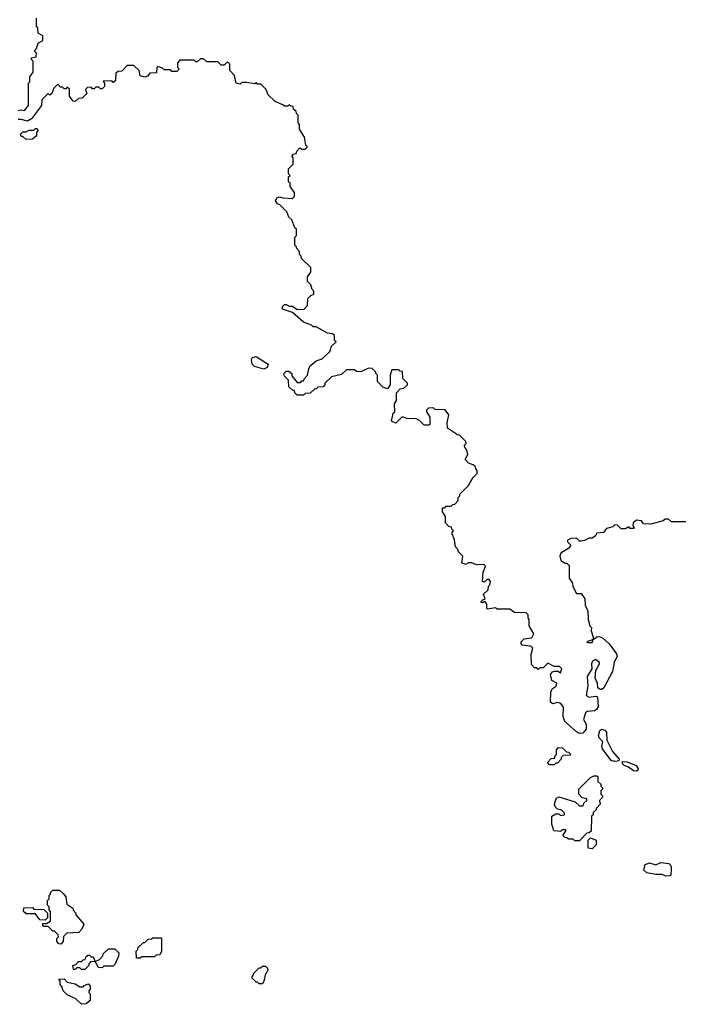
# Model space of a CAD drawing. Extents: x 2386423 to 2568864, y 578392 to 761999.
# Tile 413 of 454: x 2488265 to 2492456, y 735770 to 741976. Entities that reach past the tile are written whole.
import ezdxf

# ---------------------------------------------------------------- set-up
doc = ezdxf.new("R2010")
doc.units = 0

msp = doc.modelspace()

# ---------------------------------------------------------------- linework, layer by layer
at = {"layer": '0CON05XD'}
for points in [[(2488255, 741403.3), (2488275, 741407.5), (2488296.4, 741403.6), (2488320, 741435), (2488320, 741575), (2488330, 741585), (2488330, 741615), (2488350, 741645), (2488350, 741715), (2488340, 741725), (2488340, 741735), (2488368.3, 741741.7), (2488370, 741765), (2488360, 741775), (2488360, 741785), (2488370, 741795), (2488381.7, 741828.3), (2488410, 741845), (2488410, 741875), (2488381.7, 741891.7), (2488380, 741925), (2488370, 741935), (2488370, 741985)], [(2491626.4, 737663.6), (2491612.5, 737675), (2491613.6, 737736.4), (2491622, 737758), (2491646.7, 737775), (2491652.5, 737795), (2491620, 737810), (2491612, 737848), (2491623.8, 737866.2), (2491635, 737870), (2491659.3, 737869.3), (2491675, 737860), (2491682.5, 737885), (2491668.8, 737898.8), (2491635, 737900), (2491595, 737920), (2491565, 737890), (2491545, 737890), (2491535, 737880), (2491525, 737890), (2491511.7, 737891.7), (2491491.7, 737911.7), (2491490, 737975), (2491500, 738015), (2491487, 738027), (2491434.1, 738034.1), (2491426.7, 738045), (2491426.7, 738055), (2491445, 738073.3), (2491495, 738080), (2491507.5, 738105), (2491476.7, 738155), (2491477.5, 738195), (2491470, 738205), (2491470, 738225), (2491458.3, 738238.3), (2491385, 738240), (2491355, 738260), (2491275, 738260), (2491265, 738270), (2491215, 738260), (2491210, 738265), (2491210, 738295), (2491198.3, 738308.3), (2491185, 738300), (2491173.6, 738303.6), (2491185, 738320), (2491200, 738325), (2491190, 738355), (2491218.3, 738381.7), (2491220, 738405), (2491230, 738415), (2491232.5, 738435), (2491225, 738447.5), (2491213, 738447), (2491195, 738430), (2491182.5, 738435), (2491187, 738493), (2491201.7, 738531.7), (2491191.7, 738541.7), (2491145, 738540), (2491115, 738553.3), (2491095, 738552.5), (2491075, 738542.5), (2491053.6, 738553.6), (2491060, 738595), (2491030, 738625), (2491030, 738635), (2491013, 738653), (2491007, 738697), (2490992.5, 738735), (2490992.5, 738747.5), (2491000, 738755), (2490990, 738765), (2490988.3, 738778.3), (2490971.7, 738781.7), (2490950, 738805), (2490950, 738845), (2490930, 738875), (2490931.7, 738898.3), (2490945, 738900), (2490955, 738910), (2490985, 738910), (2490995, 738920), (2491008.3, 738921.7), (2491030, 738945), (2491030, 738965), (2491040, 738975), (2491040, 738985), (2491095, 739040), (2491125, 739090), (2491150, 739115), (2491150, 739135), (2491140, 739145), (2491138.3, 739158.3), (2491125, 739170), (2491095, 739180), (2491073, 739203), (2491090, 739235), (2491086.7, 739256.7), (2491070, 739285), (2491070, 739295), (2491080, 739305), (2491078.3, 739318.3), (2491038.3, 739358.3), (2491025, 739360), (2490961.7, 739401.7), (2490960, 739435), (2490970, 739485), (2490947, 739517), (2490885, 739520), (2490875, 739530), (2490841.7, 739528.3), (2490830, 739515), (2490830, 739505), (2490851.7, 739471.7), (2490850, 739425), (2490845, 739420), (2490815, 739420), (2490785, 739450), (2490765, 739460), (2490705, 739462.5), (2490685, 739470), (2490675, 739470), (2490637, 739433), (2490610, 739445), (2490620, 739495), (2490630, 739505), (2490627.5, 739555), (2490640, 739575), (2490640, 739625), (2490665, 739650), (2490687, 739653), (2490710, 739675), (2490710, 739685), (2490680, 739715), (2490678.3, 739758.3), (2490665, 739760), (2490655, 739770), (2490611.7, 739768.3), (2490600, 739735), (2490600, 739675), (2490585, 739650), (2490555, 739660), (2490520, 739695), (2490520, 739735), (2490510, 739745), (2490510, 739755), (2490488.3, 739778.3), (2490465, 739780), (2490415, 739757.5), (2490388.3, 739758.3), (2490375, 739770), (2490325, 739770), (2490295, 739740), (2490230, 739725), (2490190, 739685), (2490190, 739675), (2490178.3, 739661.7), (2490145, 739660), (2490135, 739650), (2490125, 739650), (2490097, 739623), (2490065, 739620), (2490055, 739610), (2490015, 739610), (2490000, 739625), (2489998.3, 739638.3), (2489985, 739640), (2489961.7, 739661.7), (2489960, 739705), (2489935, 739730), (2489930, 739745), (2489945, 739760), (2489961.7, 739761.7), (2489980, 739745), (2489981.7, 739731.7), (2490015, 739690), (2490035, 739690), (2490045, 739700), (2490055, 739700), (2490060, 739715), (2490080, 739735), (2490087.5, 739775), (2490097.5, 739795), (2490133.9, 739826.1), (2490171.7, 739838.3), (2490220, 739885), (2490231.7, 739918.3), (2490260, 739945), (2490250, 739955), (2490250, 739985), (2490237, 739997), (2490205, 740000), (2490135, 740040), (2490115, 740040), (2490105, 740050), (2490055, 740070), (2489985, 740130), (2489921.7, 740151.7), (2489921.7, 740168.3), (2489935, 740180), (2489945, 740180), (2489965, 740170), (2489985, 740170), (2490015, 740150), (2490058.3, 740151.7), (2490080, 740175), (2490081.7, 740218.3), (2490101.7, 740238.3), (2490120, 740245), (2490120, 740265), (2490110, 740275), (2490100, 740305), (2490080, 740325), (2490080, 740355), (2490100, 740385), (2490100, 740415), (2490041.7, 740471.7), (2490040, 740485), (2490030, 740495), (2490030, 740515), (2490010, 740535), (2490010, 740545), (2490000, 740555), (2490000, 740605), (2490010, 740615), (2490010, 740655), (2490000, 740665), (2489980, 740715), (2489961.7, 740731.7), (2489950, 740765), (2489905, 740810), (2489890, 740815), (2489877.5, 740835), (2489887, 740853), (2489900.7, 740859.3), (2489925, 740852.5), (2489985, 740850), (2489998.3, 740861.7), (2489997, 740887), (2489970, 740925), (2489970, 740945), (2489960, 740955), (2489960, 740985), (2489970, 740995), (2489960, 741005), (2489960, 741035), (2489990, 741065), (2489990, 741105), (2489980, 741115), (2489991.7, 741128.3), (2490008.3, 741131.7), (2490011.7, 741148.3), (2490031.7, 741168.3), (2490045, 741160), (2490065, 741160), (2490080, 741175), (2490070, 741185), (2490060, 741235), (2490030, 741285), (2490030, 741315), (2490020, 741325), (2490020, 741375), (2490010, 741385), (2490008.3, 741398.3), (2489991.7, 741411.7), (2489988.3, 741428.3), (2489975, 741430), (2489965, 741440), (2489955, 741430), (2489935, 741430), (2489925, 741440), (2489875, 741460), (2489831.7, 741501.7), (2489820, 741535), (2489785, 741570), (2489765, 741570), (2489755, 741580), (2489747.5, 741572.5), (2489695, 741580), (2489665, 741580), (2489655, 741570), (2489630, 741575), (2489620, 741625), (2489590, 741655), (2489590, 741695), (2489575, 741710), (2489555, 741690), (2489535, 741690), (2489515, 741710), (2489445, 741710), (2489425, 741730), (2489405, 741730), (2489385, 741710), (2489375, 741710), (2489365, 741720), (2489275, 741720), (2489260, 741705), (2489260, 741675), (2489270, 741665), (2489255, 741650), (2489225, 741650), (2489215, 741660), (2489175, 741660), (2489165, 741670), (2489135, 741680), (2489130, 741675), (2489128.3, 741641.7), (2489085, 741640), (2489070, 741620), (2489055, 741613.3), (2489025, 741622.5), (2489017.5, 741655), (2488985, 741687.5), (2488943.3, 741686.7), (2488908.3, 741651.7), (2488885, 741650), (2488871.7, 741638.3), (2488870, 741595), (2488860, 741585), (2488855, 741580), (2488845, 741590), (2488791.7, 741588.3), (2488800, 741575), (2488800, 741555), (2488785, 741540), (2488775, 741540), (2488765, 741550), (2488745, 741550), (2488735, 741540), (2488725, 741540), (2488715, 741550), (2488691.7, 741548.3), (2488680, 741535), (2488688.3, 741511.7), (2488658.3, 741481.7), (2488635, 741480), (2488615, 741460), (2488601.7, 741461.7), (2488580, 741495), (2488578.3, 741538.3), (2488565, 741550), (2488555, 741540), (2488545, 741540), (2488535, 741550), (2488521.7, 741551.7), (2488505, 741570), (2488480, 741545), (2488468.3, 741511.7), (2488455, 741500), (2488445, 741510), (2488405, 741470), (2488402.5, 741435), (2488339.3, 741350.7), (2488313.6, 741336.4), (2488275, 741348), (2488255, 741346.2)], [(2488305, 741220), (2488285, 741240), (2488275, 741240), (2488270, 741255), (2488285, 741270), (2488305, 741270), (2488325, 741280), (2488355, 741280), (2488365, 741290), (2488375, 741290), (2488380, 741275), (2488370, 741265), (2488370, 741245), (2488345, 741222.5), (2488305, 741220)], [(2489805, 739773.3), (2489745, 739790), (2489730, 739805), (2489727.5, 739835), (2489733.6, 739846.4), (2489755, 739852.5), (2489832.5, 739805), (2489825.9, 739784.1), (2489805, 739773.3)], [(2492465, 738810), (2492375, 738810), (2492355, 738827.5), (2492335, 738827.5), (2492321.7, 738818.3), (2492245, 738796.7), (2492198.3, 738798.3), (2492185, 738817.5), (2492155, 738822.5), (2492132.5, 738805), (2492130, 738785), (2492140, 738775), (2492135, 738770), (2492115, 738770), (2492105, 738780), (2492085, 738767.5), (2492057, 738767), (2492035, 738790), (2492018.3, 738791.7), (2492005, 738780), (2491965, 738770), (2491947, 738743), (2491905, 738740), (2491896.4, 738723.6), (2491875, 738707.5), (2491855, 738707.5), (2491827, 738693), (2491805, 738690), (2491795, 738690), (2491775, 738707.5), (2491740, 738705), (2491720, 738695), (2491720, 738685), (2491740, 738665), (2491727.5, 738645), (2491677, 738613), (2491670, 738595), (2491677, 738567), (2491705, 738550), (2491715, 738550), (2491730, 738535), (2491730, 738455), (2491750, 738425), (2491753, 738403), (2491775, 738360), (2491805, 738360), (2491827.5, 738325), (2491830, 738285), (2491847, 738247), (2491850, 738195), (2491860, 738155), (2491870, 738145), (2491867.5, 738125), (2491880, 738085), (2491880, 738070), (2491840, 738055), (2491845, 738050), (2491875, 738050), (2491880, 738070), (2491904.2, 738085.8), (2491917.7, 738087.7), (2491940, 738080), (2491981.7, 738041.7), (2492028.8, 737978.8), (2492031.4, 737965), (2492013.3, 737925), (2492001.9, 737868.1), (2491948, 737765), (2491935, 737754), (2491924.2, 737754.2), (2491910, 737765), (2491908, 737795), (2491893.8, 737825), (2491896.7, 737875), (2491921.2, 737915), (2491920, 737925), (2491895, 737943.3), (2491876.4, 737933.6), (2491870, 737915), (2491872.5, 737885), (2491843.6, 737836.4), (2491846.4, 737776.4), (2491836.4, 737716.4), (2491855, 737706), (2491895, 737712), (2491907.7, 737707.7), (2491912.5, 737645), (2491902.7, 737627.3), (2491889.5, 737620.5), (2491843.6, 737616.4), (2491833, 737607), (2491820, 737565), (2491837.5, 737535), (2491837.5, 737505), (2491815, 737480), (2491795, 737477.5), (2491775, 737487.5), (2491701.7, 737551.7), (2491692.5, 737585), (2491693, 737643), (2491676.4, 737666.4), (2491655, 737672.5), (2491626.4, 737663.6)], [(2492015, 737300), (2491995, 737307.5), (2491940.5, 737380.5), (2491936.2, 737395), (2491942.5, 737425), (2491919.3, 737449.3), (2491913.8, 737463.8), (2491923.8, 737495), (2491935, 737503.8), (2491955, 737498.8), (2491965.6, 737485.6), (2491967.5, 737435), (2492003.6, 737363.6), (2492043.8, 737315), (2492042.5, 737305), (2492035, 737302), (2492015, 737300)], [(2491635, 737280), (2491605, 737280), (2491592.5, 737295), (2491615, 737320), (2491638.3, 737321.7), (2491640, 737335), (2491650, 737345), (2491650, 737375), (2491661.7, 737388.3), (2491687, 737387), (2491711.7, 737361.7), (2491725, 737360), (2491740, 737345), (2491735, 737340), (2491691.7, 737338.3), (2491680, 737325), (2491680, 737315), (2491655, 737290), (2491645, 737290), (2491635, 737280)], [(2492155, 737240), (2492135, 737240.8), (2492104.2, 737264.2), (2492076, 737276), (2492066.7, 737285), (2492065, 737300), (2492095, 737298.8), (2492151.2, 737275), (2492164, 737255), (2492163.3, 737245), (2492155, 737240)], [(2491795, 736800), (2491765, 736800), (2491755, 736810), (2491725, 736810), (2491715, 736820), (2491701.7, 736821.7), (2491690, 736835), (2491710, 736865), (2491705, 736870), (2491685, 736870), (2491675, 736860), (2491633, 736863), (2491620, 736905), (2491620, 736955), (2491645, 736970), (2491665, 736970), (2491675, 736960), (2491700, 736965), (2491700, 736975), (2491680, 736995), (2491655, 737000), (2491645, 737010), (2491637.5, 737025), (2491640.7, 737049.3), (2491650.7, 737069.3), (2491665, 737077.5), (2491767, 737047), (2491795, 737020), (2491818.3, 737021.7), (2491821.7, 737038.3), (2491840, 737055), (2491840, 737065), (2491811.7, 737071.7), (2491790, 737095), (2491790, 737125), (2491865, 737200), (2491885, 737210), (2491905, 737210), (2491910, 737205), (2491910, 737175), (2491928.3, 737158.3), (2491930, 737145), (2491940, 737135), (2491940, 737125), (2491930, 737115), (2491930, 737095), (2491940, 737085), (2491940, 737075), (2491920, 737055), (2491920, 737045), (2491930, 737035), (2491900, 737005), (2491900, 736995), (2491881.7, 736978.3), (2491880, 736965), (2491870, 736955), (2491868.3, 736861.7), (2491855, 736850), (2491841.7, 736848.3), (2491795, 736800)], [(2491875, 736750), (2491850, 736755), (2491850, 736805), (2491865, 736820), (2491900, 736805), (2491900, 736775), (2491875, 736750)], [(2492338.3, 736578.3), (2492315, 736587.5), (2492275, 736587.5), (2492218.3, 736598.3), (2492200, 736615), (2492208.3, 736651.7), (2492235, 736662.5), (2492275, 736650), (2492307, 736663), (2492357, 736657), (2492370, 736645), (2492372.5, 736625), (2492370, 736585), (2492365, 736580), (2492338.3, 736578.3)], [(2488525, 736150), (2488511.7, 736151.7), (2488500, 736165), (2488500, 736185), (2488510, 736195), (2488508.3, 736208.3), (2488485, 736230), (2488475, 736230), (2488445, 736260), (2488415, 736260), (2488410, 736265), (2488411.7, 736278.3), (2488435, 736280), (2488460, 736295), (2488460, 736355), (2488450, 736365), (2488450, 736385), (2488440, 736395), (2488440, 736425), (2488450, 736435), (2488450, 736455), (2488460, 736465), (2488460, 736475), (2488475, 736490), (2488515, 736490), (2488539.3, 736469.3), (2488557, 736447), (2488561.7, 736401.7), (2488600, 736375), (2488603, 736363), (2488620, 736345), (2488620, 736335), (2488670, 736275), (2488657, 736243), (2488638.3, 736221.7), (2488561.7, 736218.3), (2488541.7, 736198.3), (2488540, 736165), (2488525, 736150)], [(2488425, 736300), (2488391.7, 736301.7), (2488365, 736340), (2488305, 736340), (2488290, 736355), (2488291.7, 736378.3), (2488345, 736380), (2488355, 736370), (2488418.3, 736368.3), (2488440, 736345), (2488440, 736315), (2488425, 736300)], [(2489025, 736060), (2489001.7, 736061.7), (2489000, 736105), (2489010, 736115), (2489010, 736125), (2489045, 736160), (2489055, 736160), (2489075, 736180), (2489097, 736183), (2489105, 736190), (2489158.3, 736188.3), (2489160, 736105), (2489148.3, 736081.7), (2489125, 736080), (2489115, 736070), (2489035, 736070), (2489025, 736060)], [(2488785, 736000), (2488761.7, 736001.7), (2488740, 736040), (2488768.3, 736051.7), (2488790, 736075), (2488791.7, 736088.3), (2488825, 736120), (2488865, 736120), (2488890, 736095), (2488887, 736073), (2488865, 736020), (2488855, 736010), (2488795, 736010), (2488785, 736000)], [(2488675, 735990), (2488655, 735990), (2488645, 736000), (2488625, 736000), (2488615, 735990), (2488605, 735990), (2488600, 736015), (2488618.3, 736021.7), (2488635, 736040), (2488655, 736040), (2488665, 736050), (2488678.3, 736051.7), (2488681.7, 736068.3), (2488695, 736080), (2488705, 736080), (2488715, 736070), (2488728.3, 736068.3), (2488740, 736040), (2488711.7, 736038.3), (2488700, 736025), (2488700, 736015), (2488675, 735990)], [(2489795, 735900), (2489775, 735900), (2489765, 735910), (2489755, 735910), (2489730, 735935), (2489730, 735945), (2489740, 735955), (2489740, 735965), (2489775, 736000), (2489785, 736000), (2489795, 736010), (2489815, 736010), (2489828.3, 735998.3), (2489830, 735985), (2489812.5, 735955), (2489807, 735923), (2489795, 735900)], [(2488655, 735770), (2488620, 735805), (2488565, 735830), (2488540, 735855), (2488531.7, 735881.7), (2488520, 735895), (2488520, 735915), (2488511.7, 735928.3), (2488545, 735930), (2488565, 735910), (2488615, 735900), (2488645, 735880), (2488665, 735880), (2488671.7, 735888.3), (2488698.3, 735898.3), (2488710, 735885), (2488710, 735865), (2488700, 735855), (2488700, 735845), (2488710, 735835), (2488710, 735795), (2488685, 735772.5), (2488655, 735770)]]:
    msp.add_lwpolyline(points, dxfattribs=at)

doc.saveas('drawing.dxf')
